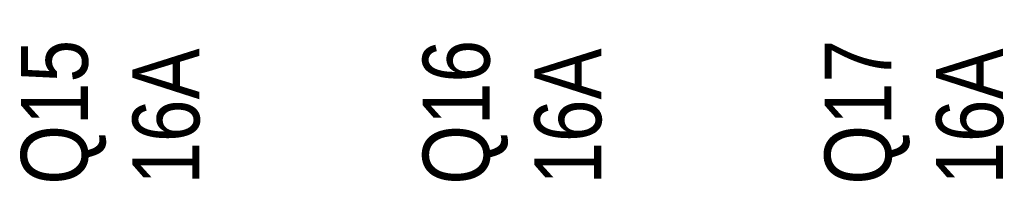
# Model space of a CAD drawing. Header units: millimetres. Extents: x -1290 to 1795, y -4192 to -1311.
# Tile 768 of 1056: x 1503.02 to 1511.84, y -2616.88 to -2615.45. Entities that reach past the tile are written whole.
import ezdxf

# ---------------------------------------------------------------- set-up
doc = ezdxf.new("R2010")
doc.units = ezdxf.units.MM
doc.layers.add('Aparatura', color=7, linetype='Continuous', lineweight=13)
doc.styles.get("Standard").update_dxf_attribs({"font": 'ARIALN.TTF', "width": 0.8})

# ---------------------------------------------------------------- blocks, each defined once
blk = doc.blocks.new('*U353')
blk = doc.blocks.new('*U354')
blk = doc.blocks.new('*U355')

msp = doc.modelspace()

# ---------------------------------------------------------------- block references
at = {"layer": 'Aparatura', "color": 7, "lineweight": 13}
ref = msp.add_blockref('*U353', (1414.278, -2541.227), dxfattribs=dict(at, xscale=0.2, yscale=0.2, zscale=0.2))
ref.add_attrib('Oznaczenie', 'Q15', (1503.628, -2616.927), dxfattribs={"layer": '0', "height": 0.6, "rotation": 90, "flags": 2})
ref.add_attrib('Pr¹d znamionowy', '16A', (1504.628, -2616.927), dxfattribs={"layer": '0', "height": 0.6, "rotation": 90, "flags": 2})
ref = msp.add_blockref('*U354', (1414.278, -2541.227), dxfattribs=dict(at, xscale=0.2, yscale=0.2, zscale=0.2))
ref.add_attrib('Oznaczenie', 'Q16', (1507.228, -2616.927), dxfattribs={"layer": '0', "height": 0.6, "rotation": 90, "flags": 2})
ref.add_attrib('Pr¹d znamionowy', '16A', (1508.228, -2616.927), dxfattribs={"layer": '0', "height": 0.6, "rotation": 90, "flags": 2})
ref = msp.add_blockref('*U355', (1414.278, -2541.227), dxfattribs=dict(at, xscale=0.2, yscale=0.2, zscale=0.2))
ref.add_attrib('Oznaczenie', 'Q17', (1510.828, -2616.927), dxfattribs={"layer": '0', "height": 0.6, "rotation": 90, "flags": 2})
ref.add_attrib('Pr¹d znamionowy', '16A', (1511.828, -2616.927), dxfattribs={"layer": '0', "height": 0.6, "rotation": 90, "flags": 2})

doc.saveas('drawing.dxf')
